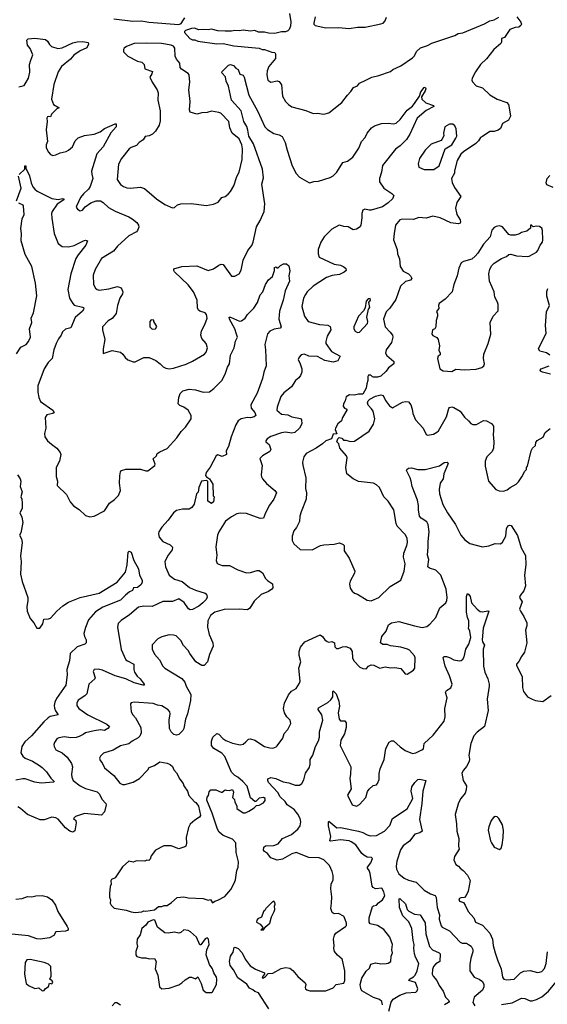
# Model space of a CAD drawing. Extents: x 1839239 to 1929705, y 762242 to 910352.
# Tile 270 of 429: x 1913263 to 1918248, y 834659 to 843967. Entities that reach past the tile are written whole.
import ezdxf

# ---------------------------------------------------------------- set-up
doc = ezdxf.new("R2010")
doc.units = 0

msp = doc.modelspace()

# ---------------------------------------------------------------- linework, layer by layer
at = {"layer": '0CON10XD'}
for points in [[(1915812.2, 844025), (1915824.5, 843945.5), (1915820.4, 843905), (1915808.8, 843875), (1915797.1, 843862.9), (1915775, 843853.7), (1915735, 843853.1), (1915675, 843837.3), (1915615, 843839.4), (1915575, 843849.3), (1915518.6, 843848.6), (1915483.8, 843866.2), (1915445, 843859.5), (1915375, 843867.6), (1915335, 843860.6), (1915295, 843866.1), (1915265, 843859.1), (1915205, 843857.5), (1915135, 843861.5), (1915075, 843878.9), (1915045, 843870.7), (1914995, 843874.4), (1914955, 843870), (1914913.9, 843886.1), (1914885.9, 843884.1), (1914830, 843865), (1914820, 843855), (1914820, 843845), (1914870.7, 843790.7), (1914895, 843777.5), (1914916.4, 843776.4), (1914945, 843764.2), (1915125, 843740), (1915185, 843742), (1915285, 843720.6), (1915455.3, 843704.7), (1915525, 843697.6), (1915555, 843683.8), (1915575, 843684.7), (1915645, 843660.9), (1915675, 843657.1), (1915680, 843645), (1915678.5, 843601.5), (1915615.4, 843525), (1915600.9, 843485), (1915596.7, 843445), (1915606, 843395), (1915635, 843377.5), (1915695, 843390), (1915713.9, 843383.9), (1915735, 843350), (1915746.7, 843243.3), (1915775, 843194), (1915801.2, 843165), (1915835, 843144), (1915967.3, 843107.3), (1916035, 843080), (1916073.9, 843083.9), (1916135, 843072.5), (1916185, 843085.8), (1916306.3, 843183.7), (1916360, 843255), (1916393, 843287), (1916416.7, 843325), (1916455, 843343.3), (1916475, 843366.7), (1916534, 843396), (1916590, 843425), (1916655, 843440), (1916765, 843478.8), (1916787.5, 843495), (1916865, 843530), (1916975.8, 843605), (1916993.5, 843626.5), (1917012.8, 843667.2), (1917049.2, 843700.8), (1917117, 843723), (1917157.5, 843745), (1917375, 843819), (1917405, 843837.6), (1917448.5, 843841.5), (1917655, 843928.3), (1917703.8, 843956.2), (1917745, 843967), (1917788.7, 843991.3)], [(1917958.6, 843995), (1917998.1, 843945), (1918004, 843925), (1917998.8, 843911.2), (1917977.5, 843895), (1917945, 843892.2), (1917895, 843873.3), (1917845, 843799.2), (1917815, 843790), (1917814.4, 843755), (1917808.3, 843741.7), (1917741.9, 843685), (1917675, 843598.1), (1917617.6, 843542.4), (1917568.1, 843475), (1917537.5, 843415), (1917534.2, 843395), (1917540.3, 843380.3), (1917575, 843342), (1917635, 843324.2), (1917705, 843257.1), (1917775, 843217.1), (1917864.6, 843184.6), (1917881.4, 843165), (1917888.6, 843135), (1917900, 843055), (1917881.7, 843018.3), (1917824.3, 842985.7), (1917805, 842940), (1917785, 842921.2), (1917745, 842910.8), (1917705, 842910), (1917636.4, 842863.6), (1917615.6, 842854.4), (1917598.8, 842821.2), (1917574.1, 842795.9), (1917455, 842718), (1917432.5, 842695), (1917396, 842635), (1917372.3, 842537.7), (1917372.5, 842515), (1917342.9, 842465), (1917347.9, 842427.9), (1917370.3, 842380.3), (1917430, 842295), (1917392.5, 842237.5), (1917381.1, 842185), (1917393.1, 842125), (1917423.8, 842075), (1917428.8, 842055), (1917425, 842042.5), (1917405, 842036.2), (1917335, 842048.1), (1917235, 842092.7), (1917165, 842108.9), (1917105, 842092.2), (1917035, 842098.5), (1916985, 842078.6), (1916877.9, 842082.1), (1916855, 842074), (1916814.2, 842025), (1916802.5, 841945), (1916794, 841885), (1916830, 841795), (1916832, 841755), (1916850, 841705), (1916858, 841635), (1916885, 841588.8), (1916936.2, 841565), (1916956.2, 841545), (1916969.3, 841520.7), (1916955, 841506.2), (1916907.9, 841492.1), (1916862.4, 841447.6), (1916817.9, 841322.1), (1916760.5, 841239.5), (1916726.2, 841205), (1916698.8, 841135), (1916716.2, 841065), (1916764.5, 841014.5), (1916784.3, 840985), (1916790, 840965), (1916775.4, 840914.6), (1916726, 840845), (1916718.8, 840815), (1916733, 840793), (1916796.7, 840735), (1916798.8, 840715), (1916748, 840675), (1916725, 840643.8), (1916673.9, 840596.1), (1916645, 840586.2), (1916607, 840587), (1916595, 840590), (1916580, 840605), (1916560, 840605), (1916552.5, 840595), (1916553, 840557), (1916543.3, 840525), (1916537.5, 840485), (1916505, 840427.5), (1916465, 840426.2), (1916425, 840416.2), (1916378.3, 840421.7), (1916347.3, 840402.7), (1916338, 840365), (1916322, 840335), (1916320, 840315), (1916332.5, 840295), (1916352.5, 840285), (1916353.3, 840275), (1916312.8, 840207.2), (1916302.5, 840175), (1916270, 840145), (1916246.7, 840105), (1916243.6, 840093.6), (1916258.3, 840051.7), (1916225, 840047.5), (1916210, 840005), (1916155, 839985.8), (1916123.7, 839956.3), (1916063.8, 839915), (1915970, 839865), (1915948.8, 839835), (1915936.4, 839783.6), (1915936.7, 839755), (1915966.2, 839635), (1915963.3, 839535), (1915972.5, 839495), (1915970, 839435), (1915921.2, 839315), (1915911.2, 839275), (1915907.7, 839222.3), (1915878.8, 839165), (1915853.8, 839135), (1915836.2, 839085), (1915838.8, 839045), (1915851.7, 839011.7), (1915911.7, 838958.3), (1916025, 838953.8), (1916104.1, 838995.9), (1916136.4, 839003.6), (1916235, 839010), (1916285, 839020), (1916320, 839005), (1916330, 838995), (1916327.5, 838945), (1916376.7, 838875), (1916430, 838755), (1916427.5, 838735), (1916385, 838660), (1916378.8, 838635), (1916384.2, 838594.2), (1916405, 838563.3), (1916425, 838546.2), (1916455, 838536.2), (1916545, 838480.8), (1916585, 838473.8), (1916655, 838505.8), (1916762.4, 838607.6), (1916865, 838670), (1916895, 838752.5), (1916905.6, 838824.4), (1916890.8, 838885), (1916891.5, 838925), (1916921.9, 838995), (1916928.6, 839025), (1916924.3, 839065), (1916905, 839101.2), (1916830.2, 839180.2), (1916820.5, 839205), (1916798.6, 839335), (1916744.5, 839414.5), (1916702.9, 839455), (1916662, 839545), (1916635, 839569.2), (1916604.5, 839584.5), (1916465, 839601.9), (1916415, 839626.7), (1916354.2, 839675), (1916342.9, 839735), (1916355.7, 839825), (1916352, 839845), (1916286.2, 839915), (1916277, 839957), (1916260, 839975), (1916270, 840005), (1916282.5, 840017.5), (1916305, 840010), (1916323, 839993), (1916345, 839992.5), (1916388.3, 839978.3), (1916425, 839981.2), (1916563.9, 840076.1), (1916605.9, 840144.1), (1916617.5, 840195), (1916601.2, 840265), (1916588.1, 840288.1), (1916554.4, 840324.4)], [(1916056, 843995), (1916041.2, 843935), (1916041.2, 843925), (1916053.3, 843913.3), (1916155, 843889.2), (1916275, 843892.4), (1916375, 843885.3), (1916455, 843897.7), (1916527.5, 843895), (1916675, 843927.5), (1916696.7, 843935), (1916716.7, 843955), (1916728.3, 843991.7)], [(1914152.5, 843975), (1914332.9, 843952.9), (1914415, 843955.1), (1914482.6, 843942.6), (1914766.9, 843923.1), (1914788.2, 843931.8), (1914811.4, 843965), (1914822.5, 843985)], [(1913255, 843333.3), (1913305, 843344), (1913325, 843376.2), (1913345.5, 843415), (1913358.2, 843471.8), (1913355.4, 843545), (1913367.1, 843585), (1913386, 843635), (1913361.5, 843695), (1913337.3, 843727.3), (1913330.4, 843775), (1913343, 843787), (1913405, 843791.3), (1913505, 843778.9), (1913525, 843765.4), (1913543.1, 843733.1), (1913561.9, 843715), (1913623.7, 843693.7), (1913665, 843700.4), (1913765, 843747.2), (1913805, 843757.5), (1913860.1, 843760.1), (1913910, 843750), (1913911.9, 843735), (1913897.6, 843702.4), (1913835, 843672.9), (1913775, 843632.1), (1913743.3, 843595), (1913656.7, 843523.3), (1913625.8, 843474.2), (1913584.7, 843355), (1913564.6, 843215), (1913582.9, 843165), (1913636.2, 843135), (1913613, 843123), (1913562.5, 843075), (1913555, 843050), (1913535, 843052.5), (1913525, 843047.5), (1913520, 843035), (1913523.8, 843005), (1913513.1, 842925), (1913524.4, 842815.6), (1913511.9, 842785), (1913512.5, 842755), (1913535, 842713.8), (1913555, 842691.2), (1913575, 842682), (1913605, 842688.8), (1913645, 842710), (1913700.5, 842719.5), (1913725, 842733.3), (1913761.2, 842765), (1913787.2, 842822.8), (1913815, 842850), (1913875, 842871.2), (1913965, 842884.5), (1914021.5, 842908.5), (1914065, 842937.3), (1914165, 842983.8), (1914175, 842982.5), (1914173.1, 842955), (1914123.3, 842896.7), (1914050.9, 842765), (1913990.5, 842699.5), (1913941.6, 842535), (1913945.3, 842505.3), (1913952.7, 842465), (1913929.4, 842390.6), (1913913.8, 842366.2), (1913865, 842321.4), (1913837.1, 842285), (1913798.8, 842205), (1913796.7, 842195), (1913810, 842175), (1913835, 842160), (1913855, 842166.7), (1913882.1, 842197.9), (1913935, 842237.1), (1913985.6, 842254.4), (1914025, 842254.3), (1914050.2, 842240.2), (1914102, 842192), (1914165.5, 842155.5), (1914295, 842104.3), (1914325, 842085.7), (1914369.3, 842049.3), (1914384, 842025), (1914388, 842005), (1914377.1, 841975), (1914365, 841960.8), (1914295, 841922.9), (1914187.5, 841825), (1914150.2, 841779.8), (1914035, 841709.2), (1913974.6, 841605.4), (1913958.3, 841551.7), (1913960, 841465), (1913979.7, 841429.7), (1913995.8, 841415.8), (1914015, 841410.8), (1914105, 841423.6), (1914186.3, 841446.3), (1914221.5, 841431.5), (1914236.4, 841395), (1914234.1, 841375), (1914209.5, 841335), (1914186.2, 841265), (1914175, 841191.1), (1914135, 841140.8), (1914099.5, 841120.5), (1914045, 841062.5), (1914043.6, 841033.6), (1914067.5, 840945), (1914050, 840855), (1914052.5, 840812.5), (1914135, 840838.8), (1914214.1, 840824.1), (1914238.8, 840805), (1914258.8, 840775), (1914285, 840750), (1914335, 840731.2), (1914355, 840731.2), (1914435, 840773.1), (1914485, 840772.9), (1914550, 840745), (1914590, 840715), (1914617.5, 840685), (1914645, 840673.8), (1914675, 840666.2), (1914715, 840671.2), (1914835, 840709.2), (1914895, 840737.5), (1915010, 840805), (1915023.8, 840825), (1915036.2, 840865), (1915026.1, 840906.1), (1914984.2, 840954.2), (1914974, 840985), (1914982, 841025), (1915012.5, 841085), (1915033.8, 841145), (1915029.1, 841179.1), (1915015.5, 841195.5), (1914965, 841212.2), (1914952.1, 841222.1), (1914943.6, 841243.6), (1914940, 841315), (1914906.2, 841395), (1914855, 841461.5), (1914726.2, 841585), (1914718.8, 841595), (1914718.8, 841611.2), (1914795, 841633.3), (1914935, 841640.8), (1915045, 841596.7), (1915095, 841613.3), (1915145, 841646.2), (1915165, 841656), (1915185, 841653.3), (1915265, 841543.3), (1915295, 841541.2), (1915336.2, 841565), (1915355, 841600), (1915373.3, 841695), (1915418.8, 841785), (1915455, 841833.8), (1915469.4, 841865), (1915500.9, 842009.1), (1915535, 842068), (1915573.3, 842155), (1915578.2, 842225), (1915551.5, 842411.5), (1915566.4, 842473.6), (1915556.5, 842555), (1915473.3, 842795), (1915427.2, 842865), (1915418.5, 842921.5), (1915408.3, 842958.3), (1915381.9, 843005), (1915355.9, 843105), (1915264.2, 843205), (1915237.2, 843337.2), (1915214.4, 843385), (1915205.9, 843425.9), (1915173.3, 843465), (1915175, 843477.5), (1915235, 843537.5), (1915255, 843542.5), (1915283.3, 843533.3), (1915305, 843507.5), (1915326.4, 843496.4), (1915343.6, 843453.6), (1915373, 843443), (1915383.3, 843425), (1915426.9, 843255), (1915510, 843105), (1915580, 842955), (1915605, 842928.9), (1915665, 842890.8), (1915715, 842878), (1915742.1, 842862.1), (1915772.5, 842805), (1915790.8, 842735), (1915837.5, 842585), (1915875, 842513.3), (1915907.7, 842477.7), (1915995, 842426.7), (1916005, 842426.2), (1916042.7, 842437.3), (1916085, 842439.4), (1916195, 842474.3), (1916225, 842490.8), (1916260, 842525), (1916315, 842618), (1916361.3, 842628.7), (1916411.1, 842668.9), (1916468.3, 842751.7), (1916492, 842815), (1916525.6, 842854.4), (1916545, 842893.3), (1916586.2, 842945), (1916615, 842963.8), (1916680, 842985), (1916745, 842989.2), (1916795, 842981.5), (1916819.8, 842990.2), (1916856.7, 843023.3), (1916925, 843110.8), (1916975, 843150), (1916998, 843185), (1917040, 843245), (1917053.8, 843285), (1917085, 843327.5), (1917095, 843330), (1917100, 843315), (1917093.3, 843295), (1917060.7, 843239.3), (1917063.3, 843215), (1917101.3, 843181.3), (1917172.5, 843155), (1917176.7, 843145), (1917102.7, 843107.3), (1917017.5, 843035), (1916950, 842885), (1916918.5, 842835), (1916856.9, 842773.1), (1916815, 842741.8), (1916690.9, 842589.1), (1916680, 842525), (1916661.9, 842465), (1916663.1, 842435), (1916703.4, 842373.4), (1916778.8, 842325), (1916798.8, 842305), (1916785.7, 842275), (1916745, 842236), (1916691.1, 842198.9), (1916585, 842168), (1916565, 842166), (1916525, 842176), (1916506.2, 842165), (1916494.2, 842135), (1916497.1, 842095), (1916486.4, 842023.6), (1916480, 842010), (1916445, 841986.7), (1916415, 841981.2), (1916365, 842010), (1916325, 842010.8), (1916285, 842024), (1916275, 842022), (1916211.8, 841988.2), (1916139.2, 841915), (1916107.1, 841865), (1916084.5, 841795), (1916084.4, 841754.4), (1916092.7, 841722.7), (1916235, 841656.7), (1916293.3, 841645), (1916325, 841630.6), (1916344, 841615), (1916346, 841595), (1916329.7, 841580.3), (1916285, 841557.8), (1916215, 841548.9), (1916160.2, 841529.8), (1916035, 841446.7), (1915978.9, 841395), (1915961.9, 841368.1), (1915943.5, 841335), (1915927.1, 841255), (1915954.5, 841164.5), (1915987.5, 841115), (1916095, 841087.1), (1916175, 841080), (1916195, 841066.2), (1916201.4, 841035), (1916166.9, 840975), (1916154.3, 840925), (1916155.6, 840905), (1916209.2, 840829.2), (1916290, 840785), (1916267.9, 840742.1), (1916225, 840730.7), (1916145, 840745.9), (1916075.9, 840784.1), (1915995, 840787.1), (1915955, 840806.5), (1915921.3, 840798.7), (1915902.4, 840777.6), (1915894.2, 840755), (1915914.2, 840715), (1915929.2, 840665), (1915927.5, 840635), (1915916.6, 840603.4), (1915899.7, 840580.3), (1915869.2, 840555), (1915832, 840495), (1915758.9, 840441.1), (1915731.4, 840405), (1915694.4, 840305), (1915692.9, 840275), (1915736.8, 840236.8), (1915795, 840233.1), (1915835, 840211.1), (1915915, 840198), (1915926, 840185), (1915929.4, 840145), (1915907.1, 840105), (1915861.2, 840065), (1915835, 840057.3), (1915775, 840068.1), (1915737.6, 840062.4), (1915634.4, 840025.6), (1915600, 840005), (1915587.5, 839985), (1915590, 839975), (1915620.5, 839950.5), (1915636.2, 839905), (1915626.2, 839885), (1915558, 839845), (1915531.7, 839818.3), (1915552.3, 839752.3), (1915544.2, 839665), (1915547.5, 839645), (1915556, 839625), (1915595, 839581.9), (1915673.8, 839515), (1915688, 839495), (1915665.5, 839435), (1915622.2, 839377.8), (1915585.3, 839304.7), (1915565, 839256), (1915535, 839250.4), (1915405, 839297.3), (1915345, 839301.1), (1915315, 839294.3), (1915265, 839267.1), (1915207.5, 839225), (1915145, 839126.2), (1915131.9, 839095), (1915117.5, 838985), (1915125.8, 838904.2), (1915118.8, 838855), (1915130, 838825), (1915175, 838806.2), (1915245, 838806.7), (1915325, 838766.7), (1915405, 838737.1), (1915445, 838740.8), (1915505, 838760.6), (1915525, 838759.5), (1915556.5, 838736.5), (1915585.7, 838685.7), (1915605, 838666.2), (1915652.5, 838635), (1915653.3, 838595), (1915646.2, 838585), (1915615, 838562), (1915545, 838534.4), (1915478.7, 838471.3), (1915436.8, 838403.2), (1915416.7, 838386.7), (1915335, 838395.6), (1915195, 838390), (1915105, 838367.3), (1915066.5, 838335), (1915039.4, 838285), (1915037.1, 838225), (1915052.5, 838155), (1915089.2, 838075), (1915090.6, 838045), (1915054.6, 837965.4), (1915037.1, 837895), (1915005, 837862), (1914985, 837862.5), (1914925.8, 837895), (1914869.5, 837975), (1914855.7, 838005), (1914810.7, 838050.7), (1914786.6, 838096.6), (1914742.1, 838142.1), (1914715, 838150), (1914675, 838150.8), (1914605, 838131.4), (1914567, 838113), (1914514.4, 838055.6), (1914514, 838015), (1914537.9, 837967.9), (1914585, 837914), (1914615.6, 837855.6), (1914634, 837835), (1914795, 837740), (1914822.9, 837705), (1914836.7, 837665), (1914879.1, 837589.1), (1914877.6, 837532.4), (1914847.1, 837405), (1914828.8, 837355), (1914813.8, 837265), (1914803.9, 837246.1), (1914765, 837210), (1914745, 837203.8), (1914719.3, 837209.3), (1914693.8, 837235), (1914678.8, 837265), (1914673.6, 837343.6), (1914683.3, 837405), (1914680, 837425), (1914664.1, 837444.1), (1914605, 837479.2), (1914565, 837485.6), (1914525, 837501.9), (1914344.1, 837515.9), (1914315, 837507.5), (1914310.7, 837499.3), (1914316.2, 837425), (1914332, 837395), (1914357.3, 837367.3), (1914407.5, 837275), (1914412, 837225), (1914398, 837195), (1914382.2, 837177.8)], [(1914705, 842187.5), (1914725, 842192.5), (1914755, 842216.7), (1914785, 842226.2), (1914885, 842228), (1915025, 842211.2), (1915095, 842223.3), (1915138.3, 842241.7), (1915172.5, 842285), (1915205, 842296.7), (1915231.7, 842318.3), (1915255.8, 842344.2), (1915286.2, 842395), (1915314.4, 842485), (1915336.7, 842525), (1915364.5, 842645), (1915368.8, 842745), (1915362.5, 842785), (1915335, 842842), (1915270.8, 842895), (1915249.2, 842945), (1915238, 843005), (1915161.9, 843081.9), (1915145, 843090.8), (1915075, 843102), (1915035, 843090.8), (1914985, 843088.1), (1914935, 843074), (1914875, 843092.5), (1914868, 843115), (1914874.2, 843195), (1914860.8, 843305), (1914870.8, 843375), (1914862.9, 843445), (1914855, 843458.6), (1914790.2, 843500.2), (1914777.5, 843515), (1914777.1, 843555), (1914743.8, 843595), (1914731.7, 843621.7), (1914727.8, 843697.8), (1914716.7, 843716.7), (1914695, 843726.7), (1914602, 843742), (1914465, 843746.7), (1914345, 843740.8), (1914272.5, 843715), (1914250.5, 843699.5), (1914243.3, 843685), (1914243, 843663), (1914285, 843622.5), (1914375, 843576.2), (1914417.5, 843565), (1914440, 843545), (1914445, 843502.5), (1914516, 843476), (1914512, 843455), (1914490.8, 843425), (1914515.4, 843375.4), (1914562.5, 843305), (1914572.5, 843275), (1914567.5, 843205), (1914588.9, 843105), (1914590.3, 843009.7), (1914580.9, 842969.1), (1914546.1, 842913.9), (1914517.5, 842885), (1914485, 842870), (1914447, 842863), (1914429.5, 842830.5), (1914390, 842805), (1914365, 842776.7), (1914315, 842758.8), (1914296.7, 842745), (1914223.8, 842655), (1914195, 842600), (1914182.9, 842455), (1914215, 842410), (1914245, 842389.2), (1914275, 842377.5), (1914305, 842372.9), (1914405, 842383.1), (1914440.7, 842370.7), (1914555, 842273.8), (1914635, 842220), (1914705, 842187.5)], [(1917175, 842551.2), (1917226.7, 842585), (1917282.5, 842745), (1917345.9, 842784.1), (1917385, 842847.5), (1917392, 842865), (1917385.8, 842935), (1917373, 842963), (1917355, 842978.8), (1917325, 842980.8), (1917278.8, 842955), (1917266.7, 842895), (1917269.3, 842870.7), (1917252.5, 842835), (1917243.8, 842826.2), (1917150.9, 842789.1), (1917092.5, 842735), (1917041.4, 842655), (1917029.2, 842605), (1917035, 842573.8), (1917085, 842551.2), (1917175, 842551.2)], [(1913257, 842503), (1913310, 842555), (1913310, 842585), (1913320, 842585), (1913320, 842565), (1913355, 842492.5), (1913370.8, 842425), (1913387.9, 842387.9), (1913405.8, 842365.8), (1913427.1, 842347.1), (1913565, 842277.1), (1913625, 842266.2), (1913667, 842277), (1913680, 842275), (1913680, 842265), (1913617.1, 842222.9), (1913569.2, 842155), (1913564.3, 842135), (1913565, 842090), (1913588.1, 841945), (1913625, 841852), (1913665, 841824.3), (1913725, 841818.8), (1913777.7, 841832.3), (1913865, 841877.8), (1913885, 841881.4), (1913903.3, 841875), (1913888.1, 841835), (1913814.7, 841745.3), (1913791.7, 841708.3), (1913745.5, 841565), (1913718.9, 841415), (1913734.6, 841335), (1913765.6, 841285), (1913777.3, 841267.3), (1913855, 841250), (1913866.2, 841245), (1913870, 841235), (1913855, 841213.1), (1913787.2, 841152.8), (1913746.2, 841055), (1913695, 841041.4), (1913665.7, 841015), (1913655, 840984), (1913629.3, 840950.7), (1913607.2, 840905), (1913584.6, 840844.6), (1913568.2, 840765), (1913530.9, 840725), (1913492.9, 840665), (1913432.6, 840505), (1913434.8, 840445), (1913444.2, 840394.2), (1913458.6, 840358.6), (1913575.7, 840275), (1913588.6, 840255), (1913577.3, 840242.7), (1913517.9, 840232.1), (1913502.9, 840205), (1913508.1, 840105), (1913498.6, 840055), (1913500.8, 840025), (1913524.5, 839984.5), (1913564.6, 839954.6), (1913614.2, 839915), (1913644.3, 839875), (1913651.4, 839855), (1913640, 839795), (1913606, 839735), (1913608.3, 839648.3), (1913620, 839605), (1913617.5, 839565), (1913705, 839478.8), (1913740.3, 839410.3), (1913770.7, 839370.7), (1913825, 839337.5), (1913885, 839280), (1913925, 839267.5), (1913965, 839272.5), (1914065, 839322.5), (1914112.5, 839395), (1914159.5, 839430.5), (1914195, 839470), (1914214, 839515), (1914204.5, 839585), (1914208.9, 839655), (1914215.8, 839694.2), (1914223.8, 839705), (1914265, 839718.6), (1914405, 839717.5), (1914455, 839700.8), (1914475, 839701.9), (1914538.7, 839751.3), (1914542.5, 839765), (1914524, 839815), (1914556.7, 839845), (1914562.9, 839867.1), (1914587.3, 839882.7), (1914655.2, 839914.8), (1914747.1, 840015), (1914787.1, 840075), (1914829.5, 840115), (1914884.4, 840195), (1914884.3, 840225), (1914855.5, 840275.5), (1914815, 840304.4), (1914775, 840320), (1914761.1, 840335), (1914765.3, 840395), (1914777.6, 840432.4), (1914805, 840459.4), (1914865, 840475.7), (1914925, 840466.7), (1914995, 840445.6), (1915055, 840450), (1915098.3, 840481.7), (1915173.2, 840556.8), (1915203.5, 840615), (1915225, 840680.8), (1915245.3, 840714.7), (1915255.9, 840795), (1915290.6, 840865), (1915302.6, 840927.4), (1915320, 840965), (1915311.9, 840995), (1915294.4, 841045), (1915244.2, 841135), (1915242.5, 841155), (1915255, 841156.2), (1915338.3, 841118.3), (1915358.3, 841121.7), (1915393.6, 841146.4), (1915415, 841178.8), (1915475, 841241.2), (1915510, 841295), (1915534.4, 841365), (1915558.6, 841395), (1915585.8, 841464.2), (1915615, 841506.7), (1915650.7, 841539.3), (1915670, 841595), (1915670, 841625), (1915685, 841630), (1915691.7, 841621.7), (1915705, 841620), (1915727, 841643), (1915755, 841660), (1915785, 841660), (1915805, 841640), (1915813.9, 841593.9), (1915806, 841545), (1915813.3, 841495), (1915770.5, 841405), (1915753.1, 841315), (1915718.1, 841211.9), (1915712.2, 841135), (1915732, 841065), (1915725, 841052), (1915668.3, 841041.7), (1915627, 841023), (1915605, 840996.2), (1915579.4, 840895), (1915586.6, 840846.6), (1915591.9, 840695), (1915569.4, 840635), (1915557.7, 840575), (1915507.1, 840435), (1915445.4, 840325), (1915450, 840295), (1915486, 840255), (1915493.3, 840225), (1915477.5, 840212.5), (1915445, 840204.6), (1915414.7, 840205.3), (1915356, 840194), (1915326.4, 840173.6), (1915304, 840136), (1915261.1, 840025), (1915237, 839933), (1915215, 839890), (1915216.2, 839855), (1915175, 839836.2), (1915135, 839852.9), (1915117.8, 839845), (1915061.7, 839738.3), (1915023.1, 839685), (1915019.5, 839659.5), (1915026.7, 839645), (1915056.7, 839625), (1915087, 839577), (1915090, 839465), (1915100, 839455), (1915095, 839410), (1915075, 839393.3), (1915040, 839415), (1915040, 839605), (1915025, 839610), (1914981.2, 839605), (1914954.7, 839545), (1914948.7, 839501.3), (1914934.6, 839485), (1914911.9, 839388.1), (1914890, 839355), (1914865, 839339.2), (1914800.5, 839339.5), (1914745, 839326.2), (1914715, 839306.2), (1914666, 839235), (1914605, 839170), (1914578.1, 839125), (1914573.1, 839105), (1914580, 839075), (1914615, 839033.8), (1914684.1, 839004.1), (1914705, 838980), (1914703.8, 838955), (1914666.2, 838905), (1914633.6, 838843.6), (1914640, 838795), (1914674.4, 838715), (1914725, 838679.2), (1914796.9, 838656.9), (1914868, 838598), (1914925, 838574.4), (1915016.7, 838545), (1915026.7, 838535), (1915033, 838507), (1915023.3, 838485), (1914993.3, 838455), (1914955, 838424), (1914895, 838390), (1914875, 838386.7), (1914857.7, 838397.7), (1914816.1, 838456.1), (1914765, 838492.9), (1914705, 838465.6), (1914615, 838467.5), (1914515, 838420), (1914435, 838424.2), (1914385, 838414.2), (1914299.1, 838340.9), (1914222.1, 838287.9), (1914192.7, 838257.3), (1914186.2, 838225), (1914222.2, 838012.2), (1914266.9, 837916.9), (1914280, 837905), (1914342.5, 837875), (1914340.9, 837825), (1914348.1, 837798.1), (1914371.9, 837761.9), (1914400.6, 837735), (1914440, 837685), (1914440, 837675), (1914430, 837675), (1914345, 837699.3), (1914265, 837735.3), (1914165, 837764.6), (1914045, 837817.9), (1914005, 837826.7), (1913965.8, 837824.2), (1913958.1, 837805), (1913976.7, 837745), (1913974.2, 837735), (1913916, 837685), (1913896, 837595), (1913878.8, 837575), (1913814.4, 837535), (1913801.9, 837505), (1913802.2, 837485), (1913822.9, 837455), (1913905, 837396.9), (1914087.5, 837307.5), (1914111.2, 837285), (1914096, 837265), (1914065, 837246.7), (1914025, 837253.2), (1913965, 837242.8), (1913885.4, 837224.6), (1913861.6, 837208.4), (1913825, 837189.1), (1913795, 837181.1), (1913745, 837178.6), (1913685, 837187.1), (1913631.2, 837178.8), (1913615, 837170), (1913590, 837135), (1913584.4, 837115), (1913587.5, 837095), (1913604.5, 837064.5), (1913665, 837036), (1913712, 836995), (1913751.9, 836935), (1913763.2, 836903.2), (1913753.5, 836835), (1913755.5, 836805), (1913767.1, 836775), (1913835, 836723.8), (1913885, 836698.2), (1913995, 836668.5), (1914015.3, 836645.3), (1914037.8, 836597.8), (1914077.2, 836557.2), (1914078.6, 836545), (1914062.6, 836477.4), (1914035, 836446.9), (1913875, 836462.9), (1913790, 836435), (1913772.5, 836415), (1913792.5, 836395), (1913795.8, 836375.8), (1913785, 836300), (1913765, 836287.5), (1913736, 836296)], [(1913231.1, 842255), (1913278, 842375), (1913250.7, 842489.3)], [(1918305, 842382), (1918245, 842406.7), (1918236, 842425), (1918247.1, 842465), (1918271.4, 842495)], [(1913232.8, 840807.2), (1913275, 840870.8), (1913322.5, 840895), (1913346.4, 840925), (1913365.5, 840965), (1913354, 841045), (1913376, 841105), (1913371.4, 841145), (1913394.5, 841195.5), (1913425.4, 841355), (1913410.7, 841475), (1913376.4, 841635), (1913315, 841748.6), (1913276.4, 841875), (1913280, 841945), (1913272.4, 841992.4), (1913286.5, 842085), (1913304.6, 842125), (1913298.9, 842205), (1913294.2, 842215), (1913255, 842233.4)], [(1917345, 840640.9), (1917385, 840663.1), (1917465.7, 840655.7), (1917575, 840663.8), (1917630.7, 840679.3), (1917648.8, 840695), (1917653.8, 840715), (1917644, 840765), (1917647.5, 840805), (1917689.2, 840905), (1917715.7, 840995), (1917708.8, 841105), (1917736.7, 841165), (1917782.5, 841215), (1917782.5, 841275), (1917777, 841297), (1917752.5, 841345), (1917747.5, 841395), (1917701.2, 841495), (1917695.8, 841565), (1917705, 841607.5), (1917725, 841643.3), (1917745.7, 841664.3), (1917815, 841710), (1917861.2, 841728.8), (1917885, 841746.2), (1917905, 841750), (1917956, 841736), (1918060.5, 841729.5), (1918077.1, 841732.9), (1918145, 841770), (1918158.8, 841785), (1918180, 841835), (1918201.2, 841865), (1918206, 841885), (1918202, 841975), (1918195, 841996.7), (1918175, 842013.3), (1918145, 842016.7), (1918115, 842010), (1918095, 842026.7), (1918090, 842025), (1918090, 841995), (1918055, 841967.5), (1918005, 841956.7), (1917985, 841943.3), (1917945, 841930), (1917905, 841928.8), (1917885, 841936.7), (1917825, 842007.5), (1917795, 842017.5), (1917765, 842012.5), (1917745, 842003.3), (1917725, 841976.7), (1917707.5, 841915), (1917644.6, 841845.4), (1917590.8, 841759.2), (1917567.6, 841732.4), (1917535, 841703.3), (1917457.7, 841682.3), (1917435, 841667.5), (1917410.7, 841619.3), (1917396.7, 841545), (1917363.3, 841465), (1917350, 841395), (1917283.9, 841326.1), (1917227.5, 841285), (1917220, 841265), (1917221.7, 841238.3), (1917200.7, 841209.3), (1917210, 841185), (1917210, 841165), (1917197, 841123), (1917196.1, 841063.9), (1917186.4, 841043.6), (1917163.9, 841036.1), (1917156.7, 840995), (1917165, 840980), (1917205, 840962.5), (1917217.5, 840945), (1917228.8, 840885), (1917223.9, 840843.9), (1917236.2, 840815), (1917235, 840800), (1917217.5, 840785), (1917211.2, 840765), (1917231.2, 840665), (1917265, 840648), (1917345, 840640.9)], [(1918271.2, 840795), (1918239.1, 840819.1), (1918176.7, 840835), (1918166, 840855), (1918236.2, 841005), (1918232.5, 841075), (1918241.4, 841205), (1918267.5, 841265), (1918243.1, 841353.1), (1918242.5, 841397.5), (1918253.9, 841426.1)], [(1916455, 841009.2), (1916475, 841012), (1916550, 841095), (1916552.5, 841115), (1916543.3, 841155), (1916558.3, 841231.7), (1916570, 841245), (1916562.5, 841295), (1916577.5, 841315), (1916575, 841330), (1916555, 841327.5), (1916537.5, 841305), (1916527, 841243), (1916512.5, 841215), (1916462.5, 841165), (1916420, 841065), (1916420, 841045), (1916432.4, 841022.4), (1916455, 841009.2)], [(1914515, 841042), (1914545, 841043.8), (1914557, 841067), (1914530, 841115), (1914530, 841125), (1914505, 841130), (1914492.5, 841115), (1914491.2, 841065), (1914515, 841042)], [(1918278.8, 840615), (1918203.8, 840636.2), (1918183.3, 840645), (1918180, 840655), (1918190, 840665), (1918265.8, 840695)], [(1916554.4, 840324.4), (1916550, 840345), (1916556.7, 840365), (1916571.2, 840378.8), (1916623.4, 840406.6), (1916675, 840422), (1916695.7, 840415.7), (1916717.7, 840367.7), (1916755.9, 840315.9), (1916785, 840296.7), (1916878.3, 840351.7), (1916908.8, 840358.8), (1916935.7, 840355.7), (1916959.2, 840325), (1916972, 840285), (1916976, 840245), (1917004, 840185), (1917075, 840106.7), (1917102.5, 840045), (1917115, 840040), (1917171.7, 840048.3), (1917205, 840066.2), (1917219.1, 840080.9), (1917295, 840213.3), (1917317.3, 840292.7), (1917325, 840301.2), (1917345, 840306), (1917365, 840300.8), (1917425, 840267.5), (1917465, 840210.8), (1917505, 840176), (1917525, 840150), (1917545, 840138.8), (1917578.8, 840141.2), (1917646.4, 840176.4), (1917675, 840173.3), (1917720.7, 840150.7), (1917740, 840125), (1917740.5, 840079.5), (1917736, 840045), (1917743.8, 839975), (1917740, 839915), (1917726.7, 839885), (1917676.7, 839835), (1917660, 839795), (1917660, 839745), (1917691.2, 839605), (1917761.2, 839525), (1917793.6, 839513.6), (1917835, 839509.2), (1917868.8, 839521.2), (1917897.5, 839545), (1917952.5, 839575), (1917975, 839597.5), (1918007.5, 839645), (1918035, 839700), (1918050, 839715), (1918050, 839735), (1918060, 839745), (1918095, 839890), (1918107.5, 839915), (1918135, 839942.5), (1918140.5, 839969.5), (1918152.3, 839987.7), (1918209.3, 840020.7), (1918227.5, 840065), (1918275, 840102.5)], [(1914382.2, 837177.8), (1914325, 837146.7), (1914295, 837122.2), (1914215, 837103.3), (1914145, 837062.9), (1914055, 837034), (1914026.4, 837003.6), (1914017.5, 836985), (1914022.9, 836965), (1914042.7, 836942.7), (1914064, 836895), (1914152.1, 836822.1), (1914209.5, 836749.5), (1914235, 836736.2), (1914255, 836736), (1914335, 836758), (1914395, 836792), (1914472.5, 836875), (1914485, 836896.7), (1914535, 836916.7), (1914588.3, 836951.7), (1914655, 836940), (1914685, 836926.2), (1914706.6, 836906.6), (1914720, 836875), (1914745.8, 836845.8), (1914775, 836787.5), (1914806.7, 836745), (1914813.3, 836725), (1914846.7, 836675), (1914861.7, 836631.7), (1914913.6, 836573.6), (1914926.4, 836566.4), (1914951.7, 836531.7), (1914970, 836445), (1914963, 836427), (1914918.3, 836398.3), (1914875, 836362.5), (1914858.3, 836331.7), (1914836.7, 836235), (1914838.3, 836181.7), (1914832.5, 836155), (1914823.6, 836146.4), (1914765, 836130), (1914695, 836155.8), (1914623.9, 836156.1), (1914545, 836116.7), (1914506.4, 836063.6), (1914495, 836030), (1914481.7, 836018.3), (1914465, 836020), (1914445, 836012.5), (1914365, 836016), (1914335, 836003.3), (1914295, 836012.5), (1914235, 835957.5), (1914163.8, 835855), (1914131.7, 835838.3), (1914123.8, 835825), (1914127.5, 835795), (1914117, 835773), (1914110, 835705), (1914110.7, 835670.7), (1914120, 835645), (1914116.7, 835615), (1914128, 835595), (1914155, 835569.2), (1914270.3, 835550.3), (1914315, 835532.5), (1914355, 835525.8), (1914415.8, 835534.2), (1914435, 835542.5), (1914455, 835540), (1914535, 835553.3), (1914575, 835583.3), (1914605, 835583.8), (1914626.4, 835593.6), (1914657.3, 835592.7), (1914698.3, 835621.7), (1914750.5, 835669.5), (1914815, 835673.3), (1914855.9, 835665.9), (1914995, 835660), (1915045, 835642.5), (1915065, 835650), (1915085, 835617.5), (1915105, 835634), (1915136.2, 835643.8), (1915201.2, 835678.8), (1915257.2, 835742.8), (1915290, 835805), (1915302, 835835), (1915315.5, 835924.5), (1915328.1, 835955), (1915330, 836005), (1915308.8, 836095), (1915304.3, 836185), (1915275, 836220.6), (1915185, 836254.6), (1915147.3, 836285), (1915131.2, 836315), (1915080.9, 836465), (1915031.7, 836588.3), (1915033, 836617), (1915047, 836633), (1915053, 836667), (1915070, 836685), (1915115, 836686.7), (1915165, 836663.3), (1915176.7, 836665), (1915203, 836687), (1915215, 836682.5), (1915245, 836680), (1915275, 836690), (1915282.5, 836665), (1915273.3, 836615), (1915293.3, 836595), (1915295, 836570), (1915313.3, 836535), (1915315, 836510), (1915375, 836468.8), (1915395, 836468.8), (1915427.5, 836485), (1915477.5, 836515), (1915501.7, 836538.3), (1915525, 836541.2), (1915565, 836564), (1915582.5, 836585), (1915582.5, 836605), (1915565, 836614.3), (1915525, 836607.5), (1915495, 836577.5), (1915485, 836577.5), (1915445, 836610), (1915410.5, 836720.5), (1915370, 836765), (1915323.3, 836805), (1915295, 836821.2), (1915264.2, 836854.2), (1915202.4, 837002.4), (1915172.5, 837032.5), (1915097.5, 837077.5), (1915074, 837105), (1915074, 837145), (1915088, 837185), (1915125, 837217.5), (1915145, 837213.3), (1915182.4, 837172.4), (1915211.3, 837151.3), (1915275, 837126.9), (1915347, 837113), (1915375, 837119.2), (1915400.6, 837139.4), (1915423.7, 837166.3), (1915445, 837168.9), (1915485.4, 837155.4), (1915575, 837096.9), (1915625, 837082.5), (1915655, 837080), (1915685, 837092), (1915696.8, 837103.2), (1915750, 837175), (1915761.7, 837218.3), (1915795, 837256.7), (1915823.8, 837315), (1915818.8, 837345), (1915785.9, 837375.9), (1915764.1, 837414.1), (1915756.7, 837455), (1915766.2, 837505), (1915803.3, 837585), (1915830.4, 837619.6), (1915874.4, 837645), (1915905.6, 837695), (1915911.4, 837715), (1915901.6, 837835), (1915919.2, 837895), (1915903.8, 837955), (1915902.7, 837995), (1915915.5, 838034.5), (1915958, 838085), (1916103, 838153), (1916125, 838136.7), (1916146.2, 838105), (1916167.3, 838087.3), (1916185, 838082.9), (1916212.1, 838087.9), (1916236.4, 838076.4), (1916239.5, 838039.5), (1916255, 838023.8), (1916275, 838021.2), (1916313, 838037), (1916345, 838042), (1916385, 838026), (1916404.2, 837995), (1916408.8, 837935), (1916421.2, 837905), (1916477, 837847), (1916505, 837832.5), (1916535, 837830), (1916560, 837855), (1916585, 837866.7), (1916610, 837865), (1916665, 837836.7), (1916715, 837850), (1916765, 837840), (1916805.9, 837844.1), (1916862.7, 837832.7), (1916905, 837783.3), (1916925, 837780), (1916985, 837818.8), (1916997.5, 837835), (1917000, 837935), (1916993, 837953), (1916945, 838006), (1916927.5, 838015), (1916865, 838035.6), (1916765, 838048.8), (1916735, 838058.8), (1916695, 838060), (1916673.3, 838075), (1916683.3, 838135), (1916724.4, 838185.6), (1916748.8, 838245), (1916775, 838266.7), (1916845, 838278.8), (1916991.7, 838238.3), (1917065, 838221.2), (1917108.2, 838231.8), (1917138.2, 838251.8), (1917193.9, 838316.1), (1917233.7, 838406.3), (1917290, 838455), (1917299.2, 838475), (1917300.6, 838505), (1917292.2, 838585), (1917242.2, 838715), (1917195, 838762.5), (1917135, 838781.1), (1917120, 838795), (1917127.1, 838865), (1917116.7, 838905), (1917123.8, 838985), (1917121.1, 839035), (1917132.3, 839125), (1917120.9, 839195), (1917109.3, 839219.3), (1917055.8, 839255), (1917040, 839275), (1917031.2, 839335), (1917032.5, 839375), (1917022.2, 839425), (1916971.5, 839555), (1916963.1, 839605), (1916950.8, 839635), (1916917.5, 839705), (1916920, 839715), (1916935, 839727.5), (1916965, 839731.2), (1917024.2, 839714.2), (1917095, 839714.2), (1917230.9, 839749.1), (1917275, 839781.4), (1917302.5, 839785), (1917310, 839775), (1917305.8, 839755), (1917270, 839675), (1917262.5, 839625), (1917237.1, 839585), (1917227.8, 839525), (1917229.5, 839485), (1917261.1, 839385), (1917305, 839306), (1917380.8, 839195), (1917432.5, 839095), (1917470.2, 839050.2), (1917515, 839014), (1917635, 838982.5), (1917695, 838993.3), (1917755, 839016.2), (1917805, 839013.3), (1917825, 839027.5), (1917856, 839086), (1917862.5, 839155), (1917875, 839182.5), (1917895, 839190), (1917907.5, 839185), (1917965, 839090), (1918001.9, 838975), (1918042.1, 838902.1), (1918046.7, 838815), (1918031.4, 838715), (1918043.1, 838615), (1918025, 838566.2), (1917992.5, 838525), (1917984.3, 838505), (1918012, 838465), (1917986.7, 838395), (1917993.3, 838375), (1918027.5, 838325), (1918053.3, 838265), (1918053.6, 838236.4), (1918043.3, 838195), (1918053.3, 838075), (1918031.7, 837988.3), (1918003, 837947), (1917980.5, 837899.5), (1917956.7, 837875), (1917956.7, 837865), (1918010, 837755), (1918013.8, 837655), (1918023.8, 837615), (1918060, 837565), (1918104.4, 837544.4), (1918135, 837531.4), (1918205, 837521.1), (1918285, 837578.8)], [(1913243, 839663), (1913267.7, 839627.7), (1913273.3, 839605), (1913267.5, 839555), (1913286.9, 839505), (1913274.2, 839455), (1913284.3, 839434.3), (1913287.3, 839397.3), (1913285.6, 839345), (1913263.8, 839305), (1913282.5, 839265), (1913293.5, 839215), (1913275, 839117.5), (1913261.5, 839095), (1913278.7, 839058.7), (1913284.5, 839025), (1913271.8, 838895), (1913276.6, 838845), (1913271.5, 838725), (1913284.5, 838655), (1913339.1, 838505), (1913341.1, 838475), (1913330.5, 838415), (1913333.3, 838375), (1913362.2, 838305), (1913397.5, 838265), (1913425, 838216.2), (1913452.5, 838215), (1913481.2, 838255), (1913490, 838300), (1913535, 838301.4), (1913555, 838309.4), (1913614.2, 838375.8), (1913670.8, 838425), (1913725, 838461.1), (1913835.6, 838504.4), (1914013.3, 838545), (1914185, 838648.8), (1914261.2, 838745), (1914277.7, 838812.3), (1914287.5, 838932.5), (1914298.3, 838941.7), (1914315, 838932.5), (1914341.2, 838855), (1914385, 838776.2), (1914396.2, 838715), (1914420, 838670), (1914418.8, 838645), (1914408.8, 838625), (1914375, 838598.8), (1914337.5, 838595), (1914329.8, 838570.2), (1914301.4, 838558.6), (1914262, 838528), (1914215, 838479.4), (1914047.3, 838412.7), (1913980.2, 838369.8), (1913912.7, 838295), (1913885, 838220), (1913870, 838165), (1913875.7, 838135), (1913890.6, 838105), (1913891.2, 838075), (1913876.8, 838063.2), (1913805, 838037.8), (1913740, 837975), (1913732.6, 837907.4), (1913708.9, 837825), (1913712.3, 837775), (1913698.1, 837675), (1913609.8, 837550.2), (1913594.6, 837515.4), (1913587.9, 837485), (1913592.4, 837457.6), (1913601.7, 837431.7), (1913626.7, 837395), (1913551.7, 837378.3), (1913532.2, 837367.8), (1913491.1, 837328.9), (1913375, 837196), (1913311.1, 837138.9), (1913281.5, 837095), (1913272.9, 837035), (1913293.1, 837005), (1913315, 836984.6), (1913385, 836958.8), (1913449.2, 836915), (1913475, 836898.1), (1913517.1, 836855), (1913557, 836797), (1913587.5, 836765), (1913585, 836760), (1913465, 836750), (1913405, 836759.5), (1913315, 836790), (1913290.9, 836789.1), (1913225, 836779.3)], [(1915655, 834952.5), (1915733.6, 834996.4), (1915775, 835006.2), (1915815, 835000), (1915845, 834978.8), (1915891.3, 834921.3), (1915961.3, 834861.3), (1915966.9, 834845), (1915960.8, 834819.2), (1915964.7, 834805), (1915975, 834794.7), (1916005, 834784.7), (1916155, 834785.6), (1916225, 834814.3), (1916252.7, 834847.3), (1916325, 834858), (1916336.2, 834885), (1916335.6, 834975), (1916314.3, 835075), (1916310.8, 835085), (1916264.7, 835124.7), (1916238.1, 835158.1), (1916230, 835185), (1916234, 835215), (1916228.9, 835275), (1916237.1, 835312.9), (1916249.8, 835330.2), (1916342.5, 835395), (1916350, 835405), (1916351.4, 835425), (1916330, 835485), (1916322.3, 835492.3), (1916275, 835515.8), (1916235, 835514.2), (1916215, 835526), (1916202.1, 835565), (1916207.8, 835615), (1916213.3, 835675), (1916201.2, 835751.2), (1916205.8, 835795), (1916224.2, 835835), (1916224, 835875), (1916216, 835915), (1916190.7, 835970.7), (1916136.2, 836025), (1916092.4, 836042.4), (1915995, 836045.5), (1915875, 836093.5), (1915835, 836081.8), (1915745, 836030.5), (1915695, 836020.8), (1915635, 836042), (1915604.2, 836084.2), (1915575, 836102.5), (1915567.5, 836115), (1915570, 836145), (1915585, 836157.5), (1915665, 836160), (1915705.3, 836174.7), (1915744.7, 836225.3), (1915829.5, 836265), (1915891.4, 836315), (1915913, 836347), (1915920, 836385), (1915911.9, 836415), (1915890.5, 836455), (1915855, 836500.9), (1915788.8, 836545), (1915770, 836575), (1915725, 836620.4), (1915700.4, 836660.4), (1915614.4, 836755), (1915605.8, 836775), (1915608.8, 836791.2), (1915635, 836804.2), (1915682.5, 836795), (1915752.4, 836762.4), (1915805, 836751.9), (1915865, 836730.6), (1915905, 836731.4), (1915928, 836745), (1915948.3, 836781.7), (1915962.5, 836845), (1915996.7, 836895), (1916006.4, 836925), (1916007.8, 836972.2), (1916032.9, 837015), (1916056.9, 837095), (1916085, 837150), (1916095.5, 837184.5), (1916095.4, 837235), (1916125.5, 837345), (1916117.8, 837395), (1916083.8, 837445), (1916085, 837460), (1916175, 837511.2), (1916203, 837537), (1916220, 837565), (1916220, 837615), (1916225, 837622.5), (1916253.3, 837595), (1916276.7, 837525), (1916285.8, 837475.8), (1916270.5, 837415), (1916280, 837355), (1916295, 837338.8), (1916335, 837340), (1916348.8, 837318.8), (1916347.5, 837275), (1916331.4, 837215), (1916297.5, 837155), (1916290, 837105), (1916390.8, 836905), (1916390, 836835), (1916382.5, 836795), (1916393.3, 836695), (1916360, 836635), (1916405, 836544), (1916445, 836532), (1916475, 836546.7), (1916533.3, 836615), (1916550.5, 836669.5), (1916565, 836692.5), (1916603.9, 836726.1), (1916635, 836732.5), (1916645, 836747.5), (1916658, 836785), (1916658.3, 836841.7), (1916669.2, 836885), (1916708, 836972), (1916723.7, 837076.3), (1916755, 837136.2), (1916775, 837148.8), (1916795, 837148.8), (1916856.2, 837093.8), (1916905, 837058.6), (1916975, 837029.2), (1917004.3, 837035.7), (1917063.3, 837065), (1917077.1, 837075), (1917086, 837125), (1917168.3, 837201.7), (1917273.8, 837335), (1917281.4, 837375), (1917278.9, 837455), (1917301.9, 837555), (1917286.2, 837605), (1917295.8, 837624.2), (1917337.9, 837652.1), (1917349.2, 837685), (1917324.3, 837764.3), (1917283.8, 837855), (1917264, 837936), (1917275, 837946.7), (1917295, 837947.5), (1917325, 837938.6), (1917364.7, 837914.7), (1917415, 837906.4), (1917435, 837909.5), (1917449.8, 837920.2), (1917462.7, 837945), (1917479.4, 838015), (1917505.8, 838064.2), (1917524.6, 838125), (1917516.1, 838185), (1917504.7, 838215), (1917506.2, 838233.8), (1917506.2, 838285), (1917493.5, 838315), (1917483.5, 838365), (1917483.1, 838515), (1917495, 838542.5), (1917505, 838537.5), (1917518.8, 838515), (1917532.9, 838452.9), (1917586.2, 838395), (1917615, 838373.8), (1917635, 838368.8), (1917685, 838380), (1917696.7, 838375), (1917640.8, 838215), (1917632.5, 838105), (1917635.8, 838085.8), (1917653.8, 838055), (1917641.4, 838015), (1917644.7, 837854.7), (1917657.4, 837797.4), (1917685.8, 837735), (1917698.6, 837685), (1917700, 837665), (1917680, 837545), (1917690, 837435), (1917655.7, 837285), (1917585, 837231.9), (1917554.7, 837195.3), (1917524.4, 837124.4), (1917506.5, 837015), (1917513.3, 836975), (1917510.6, 836955), (1917485, 836906.2), (1917455, 836873.3), (1917442, 836845), (1917453.3, 836775), (1917483.3, 836725), (1917481.2, 836685), (1917473.3, 836655), (1917431.2, 836605), (1917410, 836565), (1917376.4, 836453.6), (1917390, 836365), (1917392.7, 836295), (1917411.1, 836225), (1917408.9, 836155), (1917414.3, 836125), (1917371.2, 836055), (1917366.2, 836025), (1917385, 835981.2), (1917408.8, 835965), (1917423.3, 835945), (1917453.3, 835923.3), (1917495, 835880), (1917519.5, 835829.5), (1917501.2, 835728.8), (1917482.3, 835687.7), (1917465, 835670), (1917430, 835665), (1917413.3, 835655), (1917417.5, 835635), (1917455, 835622.5), (1917471.2, 835595), (1917500.8, 835535), (1917554, 835475), (1917569.2, 835435), (1917636.4, 835406.4), (1917705, 835330), (1917728.9, 835275), (1917735.6, 835215), (1917754.5, 835144.5), (1917779.1, 835069.1), (1917812.2, 834995), (1917825.6, 834915), (1917837.4, 834897.4), (1917865, 834889.5), (1917935, 834897.1), (1917995, 834956), (1918025, 834972.5), (1918085, 834978), (1918155, 834960.8), (1918175, 834961.4), (1918195, 834968), (1918221.4, 834998.6), (1918238.5, 835045), (1918250, 835155)], [(1916690.9, 834655), (1916685.6, 834685), (1916663.8, 834705), (1916605, 834723.1), (1916495.7, 834785), (1916485, 834807.5), (1916481.1, 834845), (1916494.2, 834905), (1916535, 834973.3), (1916568.8, 835001.2), (1916582, 835038), (1916625, 835049.6), (1916675, 835042.7), (1916724.6, 835045.4), (1916745, 835047.8), (1916768, 835065), (1916772.9, 835115), (1916784.3, 835145), (1916778.9, 835175), (1916784, 835225), (1916760.6, 835295), (1916705, 835365.4), (1916644, 835405), (1916575, 835420), (1916564.3, 835435), (1916564.5, 835475), (1916595, 835583.8), (1916605, 835590.8), (1916635.5, 835594.5), (1916652.4, 835617.6), (1916690.8, 835645), (1916713.3, 835685), (1916705, 835723.3), (1916685, 835755.6), (1916625, 835749.2), (1916602.1, 835762.1), (1916594.2, 835774.2), (1916575.8, 835894.2), (1916564.3, 835925), (1916548.8, 835945), (1916550, 835955), (1916580, 835995), (1916597, 836037), (1916586.4, 836046.4), (1916545, 836051.2), (1916515, 836069.2), (1916495, 836086), (1916438.9, 836165), (1916395, 836195.4), (1916375, 836203.1), (1916295, 836212.2), (1916200.8, 836200.8), (1916194, 836205), (1916201.5, 836245), (1916180, 836345), (1916180, 836385), (1916185, 836390), (1916258.3, 836328.3), (1916295, 836330.8), (1916465, 836295.7), (1916505, 836284.4), (1916545, 836260.8), (1916575, 836250.9), (1916635, 836254.5), (1916710, 836295), (1916760.2, 836349.8), (1916785.8, 836415), (1916924.7, 836505.3), (1916977.7, 836605), (1916962.2, 836675), (1916966.7, 836715), (1916995, 836756.9), (1917025, 836784), (1917045, 836786.7), (1917100, 836775), (1917071.4, 836675), (1917062.5, 836557.5), (1917040, 836405), (1917065.5, 836294.5), (1917045, 836278.6), (1916995, 836268.1), (1916945, 836200), (1916885, 836157.5), (1916861.6, 836118.4), (1916826.7, 836013.3), (1916819.7, 835965), (1916824.2, 835935), (1916845, 835892.5), (1916895, 835852), (1916935, 835833.8), (1917008.8, 835815), (1917085, 835739.2), (1917144.4, 835704.4), (1917187.9, 835687.9), (1917197.4, 835667.4), (1917207.9, 835575), (1917228.1, 835505), (1917227.5, 835465), (1917245, 835400), (1917255, 835388), (1917325, 835352), (1917426.2, 835246.2), (1917445, 835236.9), (1917485, 835235.5), (1917505, 835225.6), (1917527.4, 835207.4), (1917545, 835176.7), (1917545.4, 835155), (1917524.6, 835095), (1917514.5, 835035), (1917517.1, 834975), (1917556, 834916), (1917605, 834897.8), (1917634.2, 834875), (1917647.5, 834845), (1917649.2, 834825), (1917636.6, 834793.4), (1917558, 834725), (1917544.2, 834675), (1917563.8, 834645)], [(1913736, 836296), (1913695, 836326), (1913625, 836408), (1913605, 836422.5), (1913565, 836428), (1913495, 836401.2), (1913455, 836403.8), (1913335, 836454.3), (1913271.2, 836511.2), (1913245, 836525.7)], [(1917795, 836123.3), (1917812.5, 836135), (1917823, 836167), (1917832.5, 836235), (1917833, 836303), (1917823.3, 836355), (1917790, 836415), (1917775, 836430), (1917756.4, 836433.6), (1917740, 836425), (1917716.2, 836395), (1917694.3, 836335.7), (1917690.8, 836305), (1917712, 836205), (1917721.2, 836185), (1917747.5, 836145), (1917795, 836123.3)], [(1913225, 835654.2), (1913285, 835660), (1913335, 835678), (1913375.8, 835674.2), (1913414.3, 835685.7), (1913475, 835688.1), (1913525, 835674.2), (1913565, 835648), (1913602.5, 835595), (1913624.4, 835535), (1913711.2, 835395), (1913721.2, 835375), (1913720, 835365), (1913713.6, 835356.4), (1913695, 835351.2), (1913605, 835343.8), (1913585, 835310), (1913544.1, 835285.9), (1913455.5, 835274.5), (1913425, 835278.2), (1913345, 835306.8), (1913055, 835333.8)], [(1915541.7, 835361.7), (1915565, 835362.5), (1915587, 835393), (1915626.7, 835425), (1915642.5, 835485), (1915667.5, 835535), (1915673.3, 835555), (1915670, 835585), (1915678, 835605), (1915675, 835622.5), (1915665, 835633.3), (1915652.3, 835627.7), (1915587.5, 835565), (1915580, 835545), (1915567.5, 835535), (1915546.4, 835483.6), (1915512.7, 835467.3), (1915502, 835455), (1915500, 835435), (1915535, 835417.5), (1915560, 835385), (1915558.3, 835371.7), (1915541.7, 835361.7)], [(1916750, 834595), (1916772.1, 834677.9), (1916791.5, 834708.5), (1916855, 834744.7), (1916915, 834768), (1917005, 834772.1), (1917019.5, 834785), (1917025.8, 834804.2), (1917004.1, 834864.1), (1916941.2, 834885), (1916946.7, 834895), (1916985, 834917.3), (1916999.6, 834935), (1917017.2, 834975), (1917033.2, 835045), (1917001.1, 835105), (1916993.3, 835135), (1916988.2, 835185), (1916991.5, 835225), (1916981.7, 835261.7), (1916969.2, 835375), (1916938.1, 835438.1), (1916884.2, 835495), (1916852, 835575), (1916847.5, 835655), (1916855, 835660), (1916909.1, 835609.1), (1916924.4, 835555), (1916939.4, 835539.4), (1916992.5, 835512.5), (1917046.2, 835506.2), (1917095, 835427.5), (1917100.2, 835325), (1917134.4, 835204.4), (1917163.1, 835173.1), (1917226, 835146), (1917235.4, 835135), (1917231.4, 835065), (1917195, 835040.9), (1917173.8, 835015), (1917163.6, 834986.4), (1917160.8, 834945), (1917169.4, 834925), (1917203.9, 834883.9), (1917225.6, 834835), (1917262.6, 834782.6), (1917285.6, 834725), (1917318.6, 834695), (1917321.4, 834685), (1917314.2, 834675), (1917277.5, 834655)], [(1915075, 834770), (1915085, 834777.5), (1915123.8, 834845), (1915126, 834895), (1915122, 834915), (1915097.5, 834955), (1915084, 834995), (1915055.8, 835035), (1915025.8, 835125), (1915030, 835175), (1915053.3, 835225), (1915046.2, 835275), (1915035, 835285.8), (1915015, 835276.7), (1914975, 835220), (1914965, 835220), (1914932.5, 835295), (1914876.2, 835345), (1914855.6, 835355.6), (1914815, 835361.4), (1914785, 835338), (1914767.3, 835332.7), (1914725, 835340), (1914665, 835331.2), (1914635, 835333.8), (1914565, 835387.5), (1914540, 835455), (1914525, 835456.2), (1914475, 835436.7), (1914453.9, 835406.1), (1914418, 835375), (1914400, 835315), (1914373.8, 835275), (1914368, 835235), (1914375.8, 835205), (1914360.8, 835159.2), (1914358.8, 835125), (1914369.3, 835109.3), (1914415, 835097.5), (1914453, 835097), (1914485, 835087.5), (1914535, 835092.5), (1914551.2, 835065), (1914544.3, 834995), (1914569.4, 834935), (1914584, 834825), (1914605, 834806.2), (1914675, 834810), (1914765, 834844.2), (1914795, 834862), (1914825, 834891.2), (1914866.1, 834913.9), (1914885, 834916.7), (1914925, 834900), (1914945, 834920), (1914976.9, 834855), (1914995, 834792), (1915025, 834770), (1915075, 834770)], [(1915617.5, 834615), (1915518.1, 834768.1), (1915485, 834780), (1915466.2, 834796.2), (1915435, 834810.6), (1915408.1, 834848.1), (1915325, 834908), (1915283.7, 834983.7), (1915250.9, 835025), (1915244.3, 835065), (1915254.2, 835115), (1915279.1, 835150.9), (1915290, 835195), (1915295, 835200), (1915305, 835196.7), (1915326.7, 835185), (1915365, 835146.2), (1915392.9, 835085), (1915441.5, 835021.5), (1915491.8, 834991.8), (1915577.1, 834957.1), (1915575.8, 834944.2), (1915558.8, 834925), (1915555, 834910), (1915565, 834908.8), (1915585, 834923.1), (1915610, 834950), (1915655, 834952.5)], [(1913475, 834787.5), (1913495, 834790), (1913503.6, 834806.4), (1913533.6, 834826.4), (1913545, 834860), (1913565, 834852), (1913575.6, 834865), (1913569.7, 834879.7), (1913547.5, 834895), (1913560, 834925), (1913556.1, 835016.1), (1913535, 835036.7), (1913495, 835053.8), (1913363, 835083), (1913331.7, 835078.3), (1913313.3, 835055), (1913308, 834945), (1913324, 834855), (1913345, 834836.7), (1913405, 834807.5), (1913443, 834813), (1913475, 834787.5)], [(1917815, 834655.6), (1917915, 834671.4), (1918005, 834716.9), (1918035, 834712.5), (1918085, 834690.9), (1918105, 834690.4), (1918145, 834703.9), (1918195, 834730), (1918258.2, 834781.8), (1918375, 834923.3), (1918405, 834933.8), (1918435.7, 834925.7), (1918452.3, 834902.3), (1918459.2, 834855), (1918447.5, 834755), (1918423.8, 834715), (1918390, 834685), (1918385.8, 834625)], [(1914135, 834645.8), (1914165, 834674.4), (1914180, 834675), (1914214, 834654)]]:
    msp.add_lwpolyline(points, dxfattribs=at)

doc.saveas('drawing.dxf')
